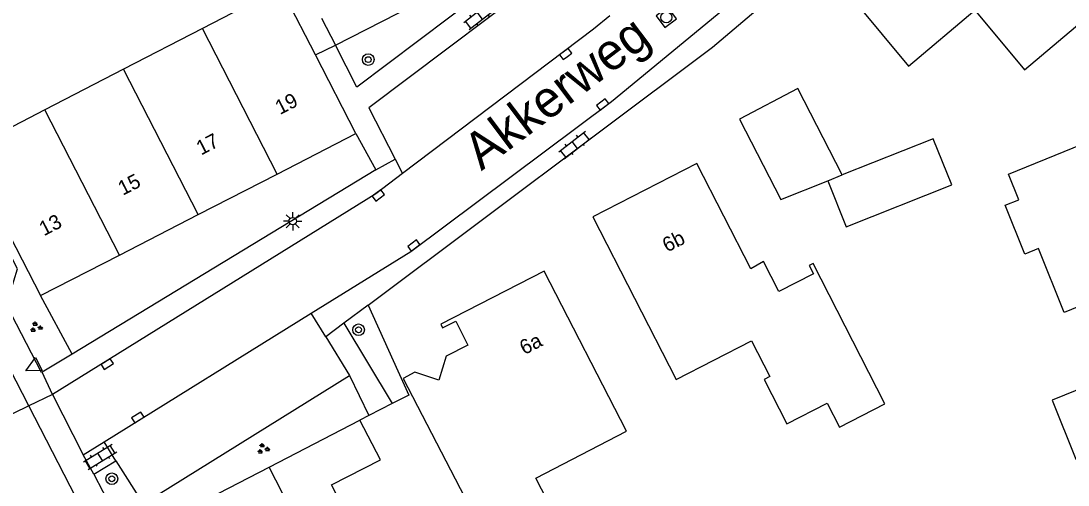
# Model space of a CAD drawing. Extents: x 137999 to 141000, y 397500 to 400501.
# Drawn here: x 138404.3 to 138476, y 400247 to 400278.7 of the extents above; entities that cross this region are included whole.
import ezdxf

# ---------------------------------------------------------------- set-up
doc = ezdxf.new("R2010")
doc.units = 0
for name, color, linetype in [('gg-afsc-erfafscheiding', 7, 'Continuous'), ('gg-afsc-muur', 7, 'Continuous'), ('gg-anno-huisnummerreeks BGT', 7, 'Continuous'), ('gg-anno-openbare ruimte label', 7, 'Continuous'), ('gg-bbg-bijgebouw', 7, 'Continuous'), ('gg-bbg-gedigitaliseerde bebouwing', 7, 'Continuous'), ('gg-bbg-hoofdgebouw', 7, 'Continuous'), ('gg-bbg-tussenscheiding', 7, 'Continuous'), ('gg-knt-verharding', 7, 'Continuous'), ('gg-knt-verharding nz', 7, 'Continuous'), ('gt-grn-weggrens', 7, 'Continuous'), ('gt-symb-boom', 7, 'Continuous'), ('gt-symb-groenvak', 7, 'Continuous'), ('gt-symb-klinker verharding', 7, 'Continuous'), ('gt-symb-kolk', 7, 'Continuous'), ('gt-symb-lichtmast', 7, 'Continuous'), ('gt-symb-rioolschacht', 7, 'Continuous'), ('gt-symb-waterafsluiter', 7, 'Continuous')]:
    doc.layers.add(name, color=color, linetype=linetype)

# ---------------------------------------------------------------- blocks, each defined once
blk = doc.blocks.new('gt0-KOLK')
at = {"layer": 'gt-symb-kolk'}
blk.add_lwpolyline([(0, 0), (0.375, 0), (0.375, 0.4), (-0.375, 0.4), (-0.375, 0), (0, 0)], dxfattribs=at)
blk = doc.blocks.new('gt0-KL1')
at = {"layer": 'gt-symb-klinker verharding'}
for p, q in [((-1.15, 0.3), (1.15, 0.3)), ((-1, -0.3), (-1, 0.3)), ((-0.5, 0.3), (-0.5, 0.45)), ((0, -0.3), (0, 0.3)), ((0.5, 0.3), (0.5, 0.45)), ((1, -0.3), (1, 0.3)), ((-1.15, -0.3), (1.15, -0.3)), ((-0.5, -0.45), (-0.5, -0.3)), ((0.5, -0.45), (0.5, -0.3))]:
    blk.add_line(p, q, dxfattribs=at)
blk = doc.blocks.new('gt0-RS')
at = {"layer": 'gt-symb-rioolschacht'}
blk.add_lwpolyline([(-0.5, -0.5), (0.5, -0.5), (0.5, 0.5), (-0.5, 0.5)], close=True, dxfattribs=at)
blk.add_circle((0, 0), 0.375, dxfattribs=at)
blk = doc.blocks.new('gt0-BOOM')
at = {"layer": 'gt-symb-boom'}
for radius in [0.4, 0.2]:
    blk.add_circle((0, 0), radius, dxfattribs=at)
blk = doc.blocks.new('gt0-GRVAK')
at = {"layer": 'gt-symb-groenvak'}
for p, q in [((-0.11, 0.189), (-0.228, 0.24)), ((-0.182, 0.153), (0.088, 0.153)), ((-0.091, 0.211), (-0.156, 0.322)), ((-0.047, 0.214), (-0.047, 0.393)), ((-0.004, 0.211), (0.061, 0.322)), ((0.015, 0.189), (0.133, 0.24)), ((0.262, -0.052), (0.197, 0.059)), ((0.305, -0.049), (0.305, 0.13)), ((0.349, -0.052), (0.414, 0.059)), ((-0.245, -0.228), (-0.363, -0.177)), ((-0.318, -0.264), (-0.047, -0.264)), ((-0.226, -0.206), (-0.291, -0.095)), ((-0.183, -0.203), (-0.183, -0.024)), ((-0.139, -0.206), (-0.074, -0.095)), ((-0.12, -0.228), (-0.002, -0.177)), ((0.243, -0.074), (0.125, -0.023)), ((0.17, -0.11), (0.441, -0.11)), ((0.368, -0.074), (0.486, -0.023))]:
    blk.add_line(p, q, dxfattribs=at)
blk = doc.blocks.new('gt0-LMAST')
at = {"layer": 'gt-symb-lichtmast'}
for p, q in [((-0.182, 0.173), (-0.447, 0.438)), ((-0.005, 0.246), (-0.005, 0.621)), ((0.172, 0.173), (0.437, 0.438)), ((-0.255, -0.004), (-0.63, -0.004)), ((-0.182, -0.181), (-0.447, -0.446)), ((-0.005, -0.254), (-0.005, -0.629)), ((0.437, -0.446), (0.172, -0.181)), ((0.245, -0.004), (0.62, -0.004))]:
    blk.add_line(p, q, dxfattribs=at)
blk.add_circle((-0.005, -0.004), 0.25, dxfattribs=at)
blk = doc.blocks.new('gt0-WAFSL')
at = {"layer": 'gt-symb-waterafsluiter'}
for p, q in [((-0.5, -0.333), (0, 0.667)), ((0, 0.667), (0.5, -0.333)), ((0.5, -0.333), (-0.5, -0.333))]:
    blk.add_line(p, q, dxfattribs=at)

msp = doc.modelspace()

# ---------------------------------------------------------------- linework, layer by layer
at = {"layer": 'gg-afsc-erfafscheiding'}
for p, q in [((138407.85, 400255.956), (138405.69, 400259.96)), ((138429.757, 400252.58), (138428.164, 400251.765)), ((138428.164, 400251.765), (138427.53, 400251.44)), ((138411.661, 400243.249), (138421.33, 400248.22))]:
    msp.add_line(p, q, dxfattribs=at)
msp.add_lwpolyline([(138428.102, 400259.312), (138430.882, 400253.156), (138429.757, 400252.58)], dxfattribs=at)
at = {"layer": 'gg-afsc-muur'}
for p, q in [((138425.866, 400277.091), (138434.6, 400281.56)), ((138424.923, 400278.938), (138425.866, 400277.091))]:
    msp.add_line(p, q, dxfattribs=at)
at = {"layer": 'gg-bbg-bijgebouw'}
for points in [[(138460.55, 400268.21), (138457.51, 400274.12), (138453.52, 400272.03), (138456.34, 400266.53), (138459.56, 400267.81)], [(138459.56, 400267.81), (138460.82, 400264.66), (138468.04, 400267.53), (138466.78, 400270.69), (138460.55, 400268.21)]]:
    msp.add_lwpolyline(points, dxfattribs=at)
at = {"layer": 'gg-bbg-gedigitaliseerde bebouwing'}
for points in [[(138461.49, 400279.97), (138465.08, 400275.65), (138469.62, 400279.47), (138473.03, 400275.4), (138479.28, 400280.68)], [(138485.16, 400262.65), (138475.73, 400258.81), (138473.98, 400263.18), (138473.05, 400262.8), (138471.7, 400266.15), (138472.63, 400266.52), (138471.93, 400268.27), (138481.39, 400272.11)], [(138443.48, 400265.34), (138449.19, 400254.22), (138454.34, 400256.86), (138455.59, 400254.42), (138455.2, 400254.21), (138456.75, 400251.19), (138459.51, 400252.6), (138460.36, 400250.96), (138463.46, 400252.55), (138458.57, 400262.16)], [(138430.494, 400254.292), (138437.96, 400239.91), (138442.33, 400242.16), (138439.58, 400247.48), (138445.79, 400250.68), (138440.15, 400261.64)], [(138487.12, 400257.76), (138474.91, 400252.81), (138476.53, 400248.77), (138477.85, 400249.3), (138480.2, 400243.46), (138478.87, 400242.93), (138479.52, 400241.32)], [(138428.28, 400242.43), (138426.7, 400245.49), (138426.45, 400245.36), (138425.6, 400247.02), (138428.946, 400248.728)]]:
    msp.add_lwpolyline(points, dxfattribs=at)
at = {"layer": 'gg-bbg-hoofdgebouw'}
for p, q in [((138422.15, 400281.01), (138416.763, 400278.225)), ((138424.504, 400276.427), (138422.15, 400281.01)), ((138416.763, 400278.225), (138411.375, 400275.44)), ((138427.27, 400271.04), (138424.504, 400276.427)), ((138411.375, 400275.44), (138405.988, 400272.655)), ((138405.988, 400272.655), (138400.58, 400269.86)), ((138421.875, 400268.27), (138427.27, 400271.04)), ((138400.58, 400269.86), (138405.69, 400259.96)), ((138416.48, 400265.5), (138421.875, 400268.27)), ((138411.085, 400262.73), (138416.48, 400265.5)), ((138405.69, 400259.96), (138411.085, 400262.73)), ((138421.33, 400248.22), (138427.53, 400251.44)), ((138428.946, 400248.728), (138427.53, 400251.44))]:
    msp.add_line(p, q, dxfattribs=at)
for points in [[(138458.57, 400262.16), (138458.29, 400262.02), (138458.58, 400261.45), (138456.22, 400260.24), (138455.17, 400262.29), (138454.29, 400261.8), (138450.59, 400268.99), (138443.48, 400265.34)], [(138440.15, 400261.64), (138433.07, 400258), (138433.2, 400257.75), (138434.1, 400258.21), (138434.94, 400256.58)], [(138434.94, 400256.58), (138433.455, 400255.816), (138432.945, 400254.173), (138431.312, 400254.713), (138430.494, 400254.292)], [(138420.57, 400233.91), (138417.11, 400240.58), (138423.74, 400244.01), (138422.92, 400245.66), (138422.7, 400245.57), (138421.33, 400248.22)]]:
    msp.add_lwpolyline(points, dxfattribs=at)
at = {"layer": 'gg-bbg-tussenscheiding'}
for p, q in [((138421.875, 400268.27), (138416.763, 400278.225)), ((138416.48, 400265.5), (138411.375, 400275.44)), ((138411.085, 400262.73), (138405.988, 400272.655)), ((138459.56, 400267.81), (138460.55, 400268.21))]:
    msp.add_line(p, q, dxfattribs=at)
at = {"layer": 'gg-knt-verharding'}
for p, q in [((138424.504, 400276.427), (138425.866, 400277.091)), ((138427.27, 400271.04), (138428.63, 400268.55)), ((138429.966, 400269.28), (138430.463, 400268.313)), ((138428.63, 400268.55), (138407.85, 400255.956)), ((138404.888, 400252.409), (138401.37, 400259.235)), ((138428.102, 400259.312), (138426.435, 400258.064)), ((138425.2, 400257.14), (138424.211, 400258.748)), ((138426.435, 400258.064), (138425.2, 400257.14)), ((138426.435, 400258.064), (138429.757, 400252.58)), ((138425.2, 400257.14), (138426.83, 400254.49)), ((138407.85, 400255.956), (138405.81, 400254.72)), ((138406.512, 400253.191), (138405.81, 400254.72)), ((138426.83, 400254.49), (138428.164, 400251.765)), ((138406.512, 400253.191), (138408.608, 400249.066)), ((138409.85, 400242.78), (138404.888, 400252.409)), ((138408.608, 400249.066), (138410.042, 400249.956)), ((138409.34, 400247.74), (138408.608, 400249.066)), ((138409.34, 400247.74), (138410.85, 400248.67)), ((138409.34, 400247.74), (138411.661, 400243.249))]:
    msp.add_line(p, q, dxfattribs=at)
for points in [[(138424.211, 400258.748), (138431.03, 400262.98), (138444.77, 400273.24), (138473.33, 400296.76), (138474.753, 400296.482)], [(138428.102, 400259.312), (138451.68, 400276.96), (138474.753, 400296.482)], [(138442.181, 400285.397), (138427.34, 400274.22), (138425.866, 400277.091)], [(138441.678, 400282.98), (138428.154, 400272.802), (138429.966, 400269.28)], [(138405.81, 400254.72), (138405.76, 400254.69), (138403.36, 400259.33), (138404.11, 400261.78), (138395.84, 400277.86), (138396.327, 400278.085)], [(138430.463, 400268.313), (138428.63, 400266.93), (138406.512, 400253.191)], [(138410.85, 400248.67), (138412.71, 400245.71), (138426.83, 400254.49)]]:
    msp.add_lwpolyline(points, dxfattribs=at)
at = {"layer": 'gg-knt-verharding nz'}
for p, q in [((138410.042, 400249.956), (138424.211, 400258.748)), ((138410.85, 400248.67), (138410.042, 400249.956))]:
    msp.add_line(p, q, dxfattribs=at)
msp.add_lwpolyline([(138444.655, 400279.096), (138443.53, 400278.17), (138430.463, 400268.313)], dxfattribs=at)
at = {"layer": 'gt-grn-weggrens'}
for p, q in [((138428.63, 400268.55), (138429.966, 400269.28)), ((138406.512, 400253.191), (138404.888, 400252.409)), ((138404.888, 400252.409), (138400.19, 400250.149))]:
    msp.add_line(p, q, dxfattribs=at)

# ---------------------------------------------------------------- block references
at = {"layer": 'gt-symb-boom'}
for p in [(138428.114, 400276.099), (138427.449, 400257.62), (138410.567, 400247.432)]:
    msp.add_blockref('gt0-BOOM', p, dxfattribs=at)
at = {"layer": 'gt-symb-groenvak'}
for p in [(138405.373, 400257.795), (138420.911, 400249.478)]:
    msp.add_blockref('gt0-GRVAK', p, dxfattribs=at)
at = {"layer": 'gt-symb-klinker verharding'}
for p, rotation in [((138435.743, 400279.096), 37.97050166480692), ((138442.251, 400270.266), 37.97050166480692), ((138409.765, 400248.931), 31.494804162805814)]:
    msp.add_blockref('gt0-KL1', p, dxfattribs=dict(at, rotation=rotation))
at = {"layer": 'gt-symb-kolk'}
for p, rotation in [((138441.745, 400276.322), 37.030389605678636), ((138444.276, 400272.87), 36.743796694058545), ((138428.922, 400266.652), 36.743796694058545), ((138431.352, 400263.221), 36.743796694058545), ((138410.355, 400255.108), 31.798912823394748), ((138412.453, 400251.452), 31.798912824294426)]:
    msp.add_blockref('gt0-KOLK', p, dxfattribs=dict(at, rotation=rotation))
at = {"layer": 'gt-symb-lichtmast'}
msp.add_blockref('gt0-LMAST', (138422.948, 400265.049), dxfattribs=at)
at = {"layer": 'gt-symb-rioolschacht', "rotation": 36.74379669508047}
msp.add_blockref('gt0-RS', (138448.512, 400278.987), dxfattribs=at)
at = {"layer": 'gt-symb-waterafsluiter', "rotation": 117.17973421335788}
msp.add_blockref('gt0-WAFSL', (138405.269, 400255.124), dxfattribs=at)

# ---------------------------------------------------------------- texts
at = {"layer": 'gg-anno-huisnummerreeks BGT'}
for s, p in [('19', (138422.072, 400272.305)), ('17', (138416.674, 400269.534)), ('15', (138411.315, 400266.782)), ('13', (138405.92, 400264.012)), ('6b', (138448.569, 400262.894)), ('6a', (138438.796, 400255.884))]:
    msp.add_text(s, height=1, rotation=27.2, dxfattribs=at).set_placement(p)
at = {"layer": 'gg-anno-openbare ruimte label'}
msp.add_text('Akkerweg', height=2.5, rotation=37, dxfattribs=at).set_placement((138435.857, 400268.461))

doc.saveas('drawing.dxf')
